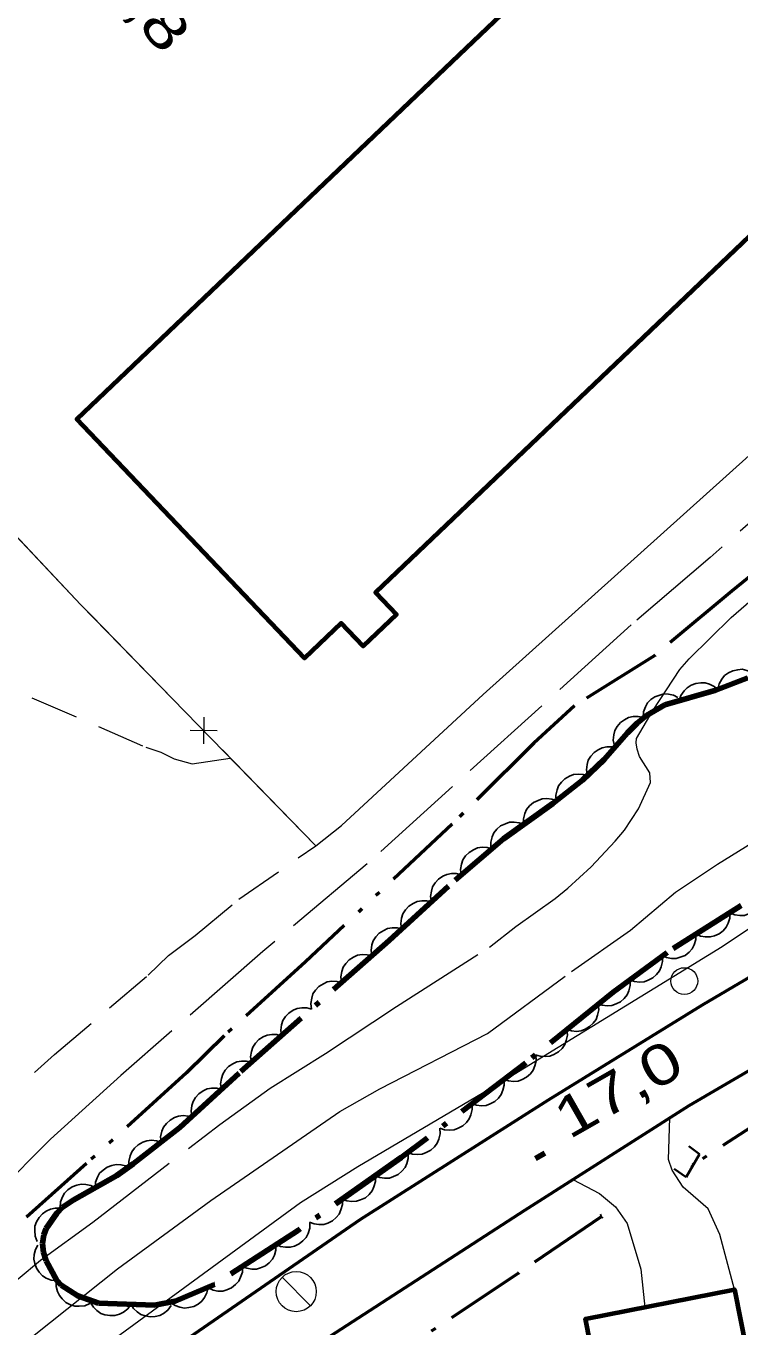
# Model space of a CAD drawing. Extents: x 386081 to 389416, y 5130568 to 5134082.
# Drawn here: x 387611.6 to 387664.9, y 5132373.2 to 5132470.3 of the extents above; entities that cross this region are included whole.
import ezdxf

# ---------------------------------------------------------------- set-up
doc = ezdxf.new("R2010")
doc.units = 0
doc.header["$LTSCALE"] = 1.2
for name, pattern in [('DASH_DOUBLE_DOT', [9.2, 5, -1.2, 0.3, -1.2, 0.3, -1.2]), ('DOT_DASHED', [7.7, 5, -1.2, 0.3, -1.2]), ('LONG_DASHED', [7.5, 6, -1.5]), ('MEDIUM_DASHED', [4.5, 3, -1.5])]:
    doc.linetypes.add(name, pattern=pattern)
for name, color, linetype, lineweight in [('19', 7, 'Continuous', 13), ('2', 7, 'Continuous', 13), ('21', 7, 'LONG_DASHED', 35), ('26', 7, 'Continuous', 35), ('3', 7, 'Continuous', 140), ('31', 7, 'Continuous', 70), ('36', 7, 'Continuous', 13), ('37', 7, 'Continuous', 13), ('4', 7, 'DASH_DOUBLE_DOT', 53), ('44', 7, 'Continuous', 25)]:
    doc.layers.add(name, color=color, linetype=linetype, lineweight=lineweight)

msp = doc.modelspace()

# ---------------------------------------------------------------- linework, layer by layer
at = {"layer": '19'}
for points in [[(387633.22, 5132409.15), (387635.12, 5132410.66), (387645.71, 5132420.43), (387670.7, 5132442.89), (387676.08, 5132447.45), (387681.84, 5132451.89), (387687.86, 5132457.57), (387692.12, 5132461.03), (387708.67, 5132476.33), (387717.96, 5132485.47), (387722.86, 5132490.79), (387725.12, 5132493.51), (387727.38, 5132495.98), (387728.39, 5132497.46), (387729.79, 5132500.8), (387730.43, 5132502.9), (387730.84, 5132507.48)], [(387664.46, 5132376.05), (387663.36, 5132380.15), (387662.5, 5132382.05), (387660.64, 5132383.67), (387659.8, 5132384.93), (387659.55, 5132385.75), (387659.63, 5132388.84)], [(387652.39, 5132384.24), (387654.39, 5132383.21), (387655.59, 5132382.2), (387656.46, 5132380.96), (387657.48, 5132377.55), (387657.76, 5132374.73)]]:
    msp.add_lwpolyline(points, dxfattribs=at)
at = {"layer": '19', "linetype": 'MEDIUM_DASHED'}
for points in [[(387561.24, 5132457.3), (387561.68, 5132453.56), (387562.16, 5132451.83), (387562.77, 5132450.22), (387563.63, 5132448.36), (387564.86, 5132446.63), (387566.58, 5132444.89), (387568.81, 5132442.91), (387573.26, 5132439.68), (387577.59, 5132437.07), (387584.24, 5132433.36), (387591.5, 5132429.53), (387597.95, 5132426.79), (387607.07, 5132422.34), (387620.52, 5132416.51), (387621.64, 5132416.14), (387622.63, 5132415.64), (387623.99, 5132415.27), (387626.83, 5132415.69)], [(387554.19, 5132349.78), (387563.47, 5132357.28), (387565.96, 5132359.03), (387568.07, 5132360.87), (387571.08, 5132363.68), (387572.01, 5132364.26), (387576.6, 5132367.62), (387584.18, 5132372.95), (387585.56, 5132374.31), (387587.68, 5132375.91), (387589.68, 5132376.89), (387594.13, 5132379.88), (387596.75, 5132380.98), (387598.37, 5132381.84), (387602.32, 5132384.34), (387605.44, 5132386.43), (387608.19, 5132388.64), (387613.7, 5132393.57), (387620.7, 5132399.49), (387622.21, 5132400.97), (387624.21, 5132402.44), (387627.46, 5132405.16), (387633.22, 5132409.15)]]:
    msp.add_lwpolyline(points, dxfattribs=at)
at = {"layer": '2', "linetype": 'LONG_DASHED'}
for points in [[(387646.04, 5132395.15), (387652.31, 5132399.77), (387656.69, 5132402.85), (387660.07, 5132405.69), (387663.19, 5132407.78), (387665.82, 5132409.38), (387668.2, 5132410.98), (387675.44, 5132414.92), (387681.32, 5132418.24), (387685.32, 5132420.71), (387693.32, 5132425.39), (387696.95, 5132427.48), (387699.7, 5132428.96), (387703.19, 5132430.43), (387712.56, 5132434), (387723.8, 5132437.93), (387728.3, 5132439.41), (387749.79, 5132447.28), (387763.29, 5132451.71), (387765.79, 5132452.44), (387774.66, 5132454.78)], [(387670.3, 5132437.38), (387662.64, 5132430.65), (387656.76, 5132425.63), (387637.05, 5132407.8), (387629.25, 5132401.25), (387618.67, 5132392.01), (387613.4, 5132387.25), (387608.73, 5132382.57), (387598.46, 5132373.44), (387585.85, 5132363.43)], [(387657.16, 5132417.16), (387658.39, 5132419.26), (387660.38, 5132422.3), (387661.08, 5132423.08), (387664.22, 5132426.17), (387667.62, 5132429.13)], [(387606.35, 5132373.11), (387609.46, 5132375.37), (387610.99, 5132376.84), (387612.65, 5132378.23), (387616.57, 5132381.07), (387626.04, 5132388.36), (387629.81, 5132391.05), (387633.94, 5132393.65), (387639.24, 5132397.16), (387646.17, 5132401.59), (387648.15, 5132403.13), (387651.09, 5132405.21), (387652.02, 5132405.99), (387653.76, 5132407.58), (387655.55, 5132409.5), (387656.25, 5132410.3), (387657.31, 5132411.9), (387658.19, 5132413.86), (387658.14, 5132414.58), (387657.37, 5132415.8), (387657.19, 5132416.34), (387657.12, 5132416.82), (387657.16, 5132417.16)]]:
    msp.add_lwpolyline(points, dxfattribs=at)
at = {"layer": '2'}
for points in [[(387595.78, 5132354.61), (387596.25, 5132355.95), (387598.89, 5132358.28), (387632.06, 5132382.54), (387636.36, 5132385.22), (387647.69, 5132391.91), (387663.55, 5132401.63), (387670.59, 5132406.32), (387676.35, 5132409.76), (387690.6, 5132418.7), (387697.88, 5132422.84), (387700.46, 5132423.92), (387709.45, 5132427.98), (387714.62, 5132429.92), (387724.45, 5132433.25), (387748.22, 5132441.01), (387752.95, 5132442.88), (387758.29, 5132444.63), (387774.49, 5132449.59), (387777.24, 5132450.08), (387781.76, 5132450.54)], [(387513.14, 5132326.24), (387518.44, 5132324.87), (387523.34, 5132323.78), (387525.21, 5132323.69), (387526.82, 5132323.22), (387529.62, 5132321.97), (387532.33, 5132321.15), (387534.25, 5132320.93), (387537.39, 5132320.96), (387539.56, 5132321.32), (387542.56, 5132322.13), (387545.21, 5132323.22), (387547.45, 5132324.54), (387550.47, 5132326.69), (387564.7, 5132337.22), (387579.5, 5132347.72), (387589.01, 5132354.91), (387604.41, 5132366.95), (387612.18, 5132372.63), (387618.42, 5132377.57), (387625.37, 5132382.67), (387635, 5132389.32), (387637.98, 5132391), (387646.04, 5132395.15)]]:
    msp.add_lwpolyline(points, dxfattribs=at)
at = {"layer": '21', "linetype": 'Continuous', "lineweight": 53}
for points in [[(387557.81, 5132325.38), (387576.23, 5132338.46), (387587.5, 5132346.55), (387599.94, 5132355.62), (387622.38, 5132371.51), (387636.53, 5132381.25), (387650.59, 5132390.2), (387662.07, 5132397.28), (387676.74, 5132405.9), (387694.3, 5132415.51), (387711.08, 5132423.26), (387726, 5132429.44), (387744.28, 5132435.55), (387768.17, 5132442.46), (387774.39, 5132443.7)], [(387674.51, 5132397.59), (387661.05, 5132389.74), (387648.78, 5132381.94), (387634.26, 5132372.53), (387618.74, 5132361.92), (387587.3, 5132339.09), (387571.7, 5132327.9), (387564.02, 5132322.01), (387561.81, 5132319.63), (387560.64, 5132317.63), (387560.13, 5132316.24), (387560.48, 5132314.78), (387561.35, 5132313.78), (387562.39, 5132313.16), (387572.77, 5132311.8)]]:
    msp.add_lwpolyline(points, dxfattribs=at)
at = {"layer": '26'}
for p, q in [((387661.86, 5132386.13), (387660.86, 5132384.43)), ((387661.86, 5132386.13), (387661.06, 5132386.73)), ((387661.31, 5132385.24), (387661.22, 5132385.3)), ((387661.41, 5132385.41), (387661.31, 5132385.24)), ((387661.41, 5132385.41), (387661.33, 5132385.47)), ((387660.86, 5132384.43), (387659.96, 5132385.03)), ((387654.45, 5132381.56), (387654.53, 5132381.61)), ((387654.45, 5132381.56), (387654.53, 5132381.61)), ((387654.55, 5132381.38), (387654.45, 5132381.56)), ((387654.55, 5132381.38), (387654.45, 5132381.56)), ((387654.55, 5132381.38), (387654.64, 5132381.44)), ((387654.55, 5132381.38), (387654.64, 5132381.44))]:
    msp.add_line(p, q, dxfattribs=at)
at = {"layer": '3'}
msp.add_line((387649.6, 5132385.81), (387650.3, 5132386.2), dxfattribs=at)
at = {"layer": '31'}
for points in [[(387703.22, 5132524.32), (387720.29, 5132506.39), (387681.14, 5132469.1), (387685.06, 5132464.97), (387679.14, 5132459.33), (387675.05, 5132463.63), (387637.68, 5132428.03), (387639.23, 5132426.41), (387636.74, 5132424.04), (387635.1, 5132425.76), (387632.36, 5132423.15), (387615.37, 5132440.97), (387650.79, 5132474.71), (387640.54, 5132485.47), (387654.41, 5132498.67), (387664.82, 5132487.74)], [(387655.52, 5132362.88), (387653.34, 5132373.86), (387664.46, 5132376.05), (387666.64, 5132365.09)]]:
    msp.add_lwpolyline(points, close=True, dxfattribs=at)
at = {"layer": '36'}
msp.add_line((387632.82, 5132374.81), (387630.7, 5132376.95), dxfattribs=at)
for centre, radius in [((387660.718, 5132399.05), 1), ((387631.75, 5132375.881), 1.5)]:
    msp.add_circle(centre, radius, dxfattribs=at)
at = {"layer": '37'}
for p, q in [((387623.44, 5132419.17), (387616.46, 5132426.32)), ((387624.85, 5132418.74), (387624.83, 5132416.74)), ((387625.84, 5132417.73), (387623.84, 5132417.75)), ((387633.22, 5132409.15), (387626.24, 5132416.31))]:
    msp.add_line(p, q, dxfattribs=at)
for points in [[(387633.22, 5132409.15), (387615.67, 5132427.13), (387602, 5132441.62), (387609.45, 5132449.13), (387591.23, 5132466.84), (387584.29, 5132473.73), (387625.49, 5132513.11)], [(387616.46, 5132426.32), (387615.67, 5132427.13), (387609.58, 5132433.59)]]:
    msp.add_lwpolyline(points, dxfattribs=at)
at = {"layer": '4'}
for points in [[(387675.13, 5132436.92), (387664.26, 5132428.15), (387658.51, 5132423.34), (387652.52, 5132419.59), (387649.49, 5132416.8), (387643.39, 5132410.76), (387632.44, 5132400.49), (387626.37, 5132394.96), (387623.56, 5132392.21), (387616.1, 5132385.43), (387606.13, 5132376.58), (387602.86, 5132373.98), (387600.67, 5132372.13)], [(387684.48, 5132399.32), (387675.54, 5132394.3), (387668.63, 5132390.04), (387661.36, 5132385.33)], [(387654.5, 5132381.47), (387648.33, 5132377.25), (387632.97, 5132367.04), (387627.16, 5132362.61), (387615.12, 5132352.22), (387607.7, 5132345.97), (387603.53, 5132342.88), (387602.05, 5132341.59), (387602.01, 5132341.05), (387602.57, 5132339.45)]]:
    msp.add_lwpolyline(points, dxfattribs=at)
at = {"layer": '44'}
for points in [[(387663.22, 5132420.82), (387663.31, 5132421.23), (387663.52, 5132421.58), (387663.72, 5132421.84), (387664.01, 5132422.04), (387664.34, 5132422.2), (387664.71, 5132422.28), (387665.04, 5132422.31), (387665.38, 5132422.23), (387665.73, 5132422.09), (387666.02, 5132421.88)], [(387660.34, 5132419.97), (387660.47, 5132420.36), (387660.7, 5132420.7), (387660.92, 5132420.94), (387661.22, 5132421.12), (387661.57, 5132421.26), (387661.95, 5132421.3), (387662.27, 5132421.31), (387662.61, 5132421.2), (387662.94, 5132421.04), (387663.22, 5132420.81)], [(387657.64, 5132418.71), (387657.67, 5132419.13), (387657.81, 5132419.51), (387657.97, 5132419.8), (387658.22, 5132420.05), (387658.52, 5132420.26), (387658.88, 5132420.39), (387659.2, 5132420.47), (387659.55, 5132420.45), (387659.91, 5132420.37), (387660.24, 5132420.21)], [(387655.5, 5132416.61), (387655.42, 5132417.02), (387655.46, 5132417.42), (387655.54, 5132417.74), (387655.71, 5132418.05), (387655.95, 5132418.33), (387656.26, 5132418.55), (387656.55, 5132418.71), (387656.89, 5132418.78), (387657.26, 5132418.79), (387657.62, 5132418.73)], [(387653.48, 5132414.39), (387653.41, 5132414.8), (387653.47, 5132415.2), (387653.55, 5132415.52), (387653.74, 5132415.82), (387653.98, 5132416.1), (387654.3, 5132416.31), (387654.59, 5132416.46), (387654.94, 5132416.52), (387655.31, 5132416.53), (387655.66, 5132416.45)], [(387651.15, 5132412.5), (387651.12, 5132412.92), (387651.22, 5132413.31), (387651.33, 5132413.62), (387651.54, 5132413.9), (387651.81, 5132414.15), (387652.15, 5132414.34), (387652.45, 5132414.46), (387652.8, 5132414.49), (387653.17, 5132414.46), (387653.51, 5132414.35)], [(387648.72, 5132410.74), (387648.71, 5132411.16), (387648.82, 5132411.55), (387648.95, 5132411.85), (387649.17, 5132412.13), (387649.45, 5132412.37), (387649.8, 5132412.53), (387650.1, 5132412.64), (387650.46, 5132412.66), (387650.82, 5132412.61), (387651.16, 5132412.49)], [(387646.28, 5132408.99), (387646.27, 5132409.41), (387646.38, 5132409.8), (387646.51, 5132410.11), (387646.73, 5132410.38), (387647.01, 5132410.62), (387647.36, 5132410.79), (387647.67, 5132410.9), (387648.02, 5132410.91), (387648.39, 5132410.86), (387648.72, 5132410.74)], [(387644.06, 5132406.97), (387644.02, 5132407.38), (387644.09, 5132407.78), (387644.19, 5132408.1), (387644.39, 5132408.39), (387644.65, 5132408.65), (387644.98, 5132408.85), (387645.28, 5132408.98), (387645.63, 5132409.03), (387646, 5132409.01), (387646.35, 5132408.92)], [(387641.84, 5132404.96), (387641.78, 5132405.37), (387641.84, 5132405.77), (387641.93, 5132406.09), (387642.12, 5132406.39), (387642.37, 5132406.66), (387642.69, 5132406.87), (387642.98, 5132407.01), (387643.33, 5132407.07), (387643.7, 5132407.07), (387644.05, 5132406.98)], [(387666.62, 5132405.84), (387666.63, 5132405.42), (387666.51, 5132405.03), (387666.38, 5132404.73), (387666.15, 5132404.46), (387665.87, 5132404.22), (387665.52, 5132404.06), (387665.22, 5132403.95), (387664.86, 5132403.94), (387664.5, 5132403.99), (387664.16, 5132404.12)], [(387639.62, 5132402.93), (387639.56, 5132403.35), (387639.62, 5132403.75), (387639.71, 5132404.07), (387639.9, 5132404.36), (387640.15, 5132404.63), (387640.48, 5132404.84), (387640.77, 5132404.99), (387641.12, 5132405.04), (387641.49, 5132405.04), (387641.84, 5132404.96)], [(387664.13, 5132404.16), (387664.12, 5132403.74), (387663.99, 5132403.36), (387663.85, 5132403.06), (387663.61, 5132402.8), (387663.31, 5132402.58), (387662.96, 5132402.43), (387662.65, 5132402.34), (387662.29, 5132402.34), (387661.93, 5132402.41), (387661.6, 5132402.56)], [(387637.39, 5132400.93), (387637.34, 5132401.34), (387637.4, 5132401.75), (387637.5, 5132402.06), (387637.7, 5132402.35), (387637.95, 5132402.62), (387638.28, 5132402.82), (387638.57, 5132402.97), (387638.92, 5132403.02), (387639.29, 5132403.01), (387639.64, 5132402.92)], [(387661.6, 5132402.56), (387661.59, 5132402.14), (387661.46, 5132401.75), (387661.31, 5132401.46), (387661.07, 5132401.2), (387660.78, 5132400.97), (387660.42, 5132400.83), (387660.11, 5132400.73), (387659.76, 5132400.74), (387659.39, 5132400.81), (387659.06, 5132400.95)], [(387635.14, 5132398.94), (387635.09, 5132399.36), (387635.15, 5132399.76), (387635.25, 5132400.08), (387635.45, 5132400.37), (387635.7, 5132400.64), (387636.03, 5132400.84), (387636.32, 5132400.98), (387636.67, 5132401.03), (387637.04, 5132401.02), (387637.39, 5132400.93)], [(387659.08, 5132400.93), (387659.1, 5132400.51), (387659, 5132400.11), (387658.87, 5132399.81), (387658.65, 5132399.53), (387658.37, 5132399.29), (387658.03, 5132399.12), (387657.73, 5132399), (387657.38, 5132398.98), (387657.01, 5132399.02), (387656.67, 5132399.14)], [(387632.89, 5132396.96), (387632.84, 5132397.37), (387632.91, 5132397.77), (387633, 5132398.09), (387633.2, 5132398.38), (387633.45, 5132398.65), (387633.78, 5132398.85), (387634.07, 5132398.99), (387634.42, 5132399.04), (387634.79, 5132399.03), (387635.14, 5132398.94)], [(387656.67, 5132399.14), (387656.68, 5132398.73), (387656.58, 5132398.33), (387656.46, 5132398.03), (387656.24, 5132397.75), (387655.96, 5132397.51), (387655.62, 5132397.34), (387655.31, 5132397.22), (387654.96, 5132397.2), (387654.59, 5132397.24), (387654.25, 5132397.36)], [(387630.64, 5132394.97), (387630.59, 5132395.39), (387630.66, 5132395.79), (387630.76, 5132396.1), (387630.95, 5132396.4), (387631.21, 5132396.66), (387631.53, 5132396.87), (387631.82, 5132397.01), (387632.17, 5132397.06), (387632.54, 5132397.05), (387632.89, 5132396.96)], [(387654.29, 5132397.32), (387654.33, 5132396.9), (387654.24, 5132396.5), (387654.13, 5132396.19), (387653.92, 5132395.91), (387653.65, 5132395.65), (387653.32, 5132395.46), (387653.02, 5132395.34), (387652.67, 5132395.3), (387652.3, 5132395.33), (387651.96, 5132395.43)], [(387628.4, 5132392.99), (387628.34, 5132393.4), (387628.41, 5132393.8), (387628.51, 5132394.12), (387628.7, 5132394.41), (387628.96, 5132394.68), (387629.28, 5132394.88), (387629.58, 5132395.02), (387629.92, 5132395.07), (387630.3, 5132395.06), (387630.64, 5132394.97)], [(387651.96, 5132395.43), (387651.99, 5132395.02), (387651.91, 5132394.62), (387651.79, 5132394.31), (387651.59, 5132394.02), (387651.32, 5132393.77), (387650.98, 5132393.58), (387650.69, 5132393.45), (387650.33, 5132393.42), (387649.96, 5132393.44), (387649.62, 5132393.55)], [(387626.17, 5132390.97), (387626.11, 5132391.38), (387626.17, 5132391.79), (387626.26, 5132392.1), (387626.45, 5132392.4), (387626.7, 5132392.67), (387627.02, 5132392.88), (387627.31, 5132393.03), (387627.66, 5132393.08), (387628.03, 5132393.08), (387628.38, 5132393)], [(387649.64, 5132393.53), (387649.66, 5132393.11), (387649.56, 5132392.72), (387649.44, 5132392.41), (387649.23, 5132392.13), (387648.95, 5132391.88), (387648.61, 5132391.7), (387648.31, 5132391.58), (387647.96, 5132391.56), (387647.59, 5132391.6), (387647.25, 5132391.71)], [(387623.96, 5132388.94), (387623.9, 5132389.35), (387623.96, 5132389.76), (387624.05, 5132390.07), (387624.24, 5132390.37), (387624.49, 5132390.64), (387624.81, 5132390.85), (387625.1, 5132391), (387625.45, 5132391.06), (387625.82, 5132391.05), (387626.17, 5132390.97)], [(387647.25, 5132391.71), (387647.27, 5132391.29), (387647.18, 5132390.9), (387647.06, 5132390.59), (387646.84, 5132390.31), (387646.57, 5132390.07), (387646.23, 5132389.89), (387645.92, 5132389.77), (387645.57, 5132389.74), (387645.2, 5132389.78), (387644.86, 5132389.89)], [(387621.66, 5132387.02), (387621.63, 5132387.44), (387621.72, 5132387.84), (387621.84, 5132388.15), (387622.06, 5132388.43), (387622.33, 5132388.68), (387622.66, 5132388.86), (387622.97, 5132388.98), (387623.32, 5132389.01), (387623.69, 5132388.98), (387624.03, 5132388.86)], [(387644.86, 5132389.89), (387644.89, 5132389.48), (387644.79, 5132389.08), (387644.67, 5132388.77), (387644.45, 5132388.5), (387644.18, 5132388.25), (387643.84, 5132388.07), (387643.54, 5132387.95), (387643.19, 5132387.93), (387642.82, 5132387.96), (387642.48, 5132388.08)], [(387642.48, 5132388.08), (387642.5, 5132387.66), (387642.4, 5132387.26), (387642.28, 5132386.96), (387642.07, 5132386.68), (387641.79, 5132386.43), (387641.45, 5132386.25), (387641.15, 5132386.13), (387640.8, 5132386.11), (387640.43, 5132386.14), (387640.09, 5132386.26)], [(387619.29, 5132385.18), (387619.26, 5132385.6), (387619.36, 5132386), (387619.47, 5132386.31), (387619.69, 5132386.59), (387619.96, 5132386.84), (387620.29, 5132387.02), (387620.6, 5132387.14), (387620.95, 5132387.17), (387621.32, 5132387.14), (387621.66, 5132387.02)], [(387640.1, 5132386.24), (387640.11, 5132385.82), (387640, 5132385.43), (387639.87, 5132385.13), (387639.64, 5132384.86), (387639.36, 5132384.62), (387639.01, 5132384.46), (387638.71, 5132384.35), (387638.35, 5132384.34), (387637.99, 5132384.39), (387637.65, 5132384.51)], [(387616.73, 5132383.63), (387616.76, 5132384.04), (387616.91, 5132384.42), (387617.07, 5132384.71), (387617.33, 5132384.95), (387617.63, 5132385.16), (387617.99, 5132385.29), (387618.31, 5132385.37), (387618.66, 5132385.35), (387619.02, 5132385.26), (387619.34, 5132385.1)], [(387637.65, 5132384.51), (387637.66, 5132384.1), (387637.55, 5132383.7), (387637.41, 5132383.4), (387637.19, 5132383.13), (387636.91, 5132382.89), (387636.56, 5132382.73), (387636.25, 5132382.62), (387635.9, 5132382.61), (387635.53, 5132382.66), (387635.2, 5132382.79)], [(387614.12, 5132382.15), (387614.15, 5132382.57), (387614.3, 5132382.95), (387614.46, 5132383.23), (387614.71, 5132383.48), (387615.02, 5132383.69), (387615.38, 5132383.82), (387615.7, 5132383.9), (387616.05, 5132383.87), (387616.41, 5132383.79), (387616.73, 5132383.63)], [(387635.2, 5132382.79), (387635.2, 5132382.37), (387635.09, 5132381.98), (387634.96, 5132381.67), (387634.74, 5132381.4), (387634.45, 5132381.17), (387634.11, 5132381), (387633.8, 5132380.89), (387633.45, 5132380.88), (387633.08, 5132380.93), (387632.74, 5132381.06)], [(387612.42, 5132379.63), (387612.27, 5132380.02), (387612.23, 5132380.43), (387612.25, 5132380.76), (387612.37, 5132381.09), (387612.56, 5132381.41), (387612.82, 5132381.68), (387613.08, 5132381.89), (387613.4, 5132382.02), (387613.76, 5132382.1), (387614.12, 5132382.1)], [(387632.77, 5132381.03), (387632.76, 5132380.61), (387632.63, 5132380.22), (387632.49, 5132379.92), (387632.25, 5132379.66), (387631.96, 5132379.44), (387631.61, 5132379.28), (387631.3, 5132379.19), (387630.95, 5132379.19), (387630.58, 5132379.25), (387630.25, 5132379.39)], [(387613.88, 5132376.69), (387613.47, 5132376.74), (387613.09, 5132376.89), (387612.81, 5132377.06), (387612.57, 5132377.32), (387612.36, 5132377.63), (387612.24, 5132377.99), (387612.17, 5132378.31), (387612.2, 5132378.66), (387612.3, 5132379.02), (387612.46, 5132379.34)], [(387630.25, 5132379.39), (387630.24, 5132378.97), (387630.12, 5132378.59), (387629.97, 5132378.29), (387629.74, 5132378.03), (387629.45, 5132377.8), (387629.09, 5132377.65), (387628.78, 5132377.55), (387628.43, 5132377.56), (387628.06, 5132377.62), (387627.73, 5132377.76)], [(387627.73, 5132377.76), (387627.73, 5132377.34), (387627.6, 5132376.95), (387627.46, 5132376.66), (387627.22, 5132376.4), (387626.93, 5132376.17), (387626.58, 5132376.02), (387626.27, 5132375.92), (387625.91, 5132375.92), (387625.55, 5132375.99), (387625.22, 5132376.13)], [(387616.34, 5132374.99), (387615.96, 5132374.83), (387615.56, 5132374.79), (387615.23, 5132374.79), (387614.89, 5132374.9), (387614.56, 5132375.08), (387614.28, 5132375.33), (387614.07, 5132375.58), (387613.92, 5132375.9), (387613.83, 5132376.26), (387613.82, 5132376.62)], [(387625.18, 5132376.2), (387625.09, 5132375.79), (387624.9, 5132375.43), (387624.71, 5132375.17), (387624.43, 5132374.95), (387624.11, 5132374.78), (387623.73, 5132374.69), (387623.41, 5132374.65), (387623.06, 5132374.71), (387622.71, 5132374.84), (387622.41, 5132375.03)], [(387619.41, 5132374.94), (387619.17, 5132374.6), (387618.85, 5132374.35), (387618.56, 5132374.19), (387618.22, 5132374.11), (387617.85, 5132374.09), (387617.47, 5132374.16), (387617.16, 5132374.26), (387616.87, 5132374.46), (387616.61, 5132374.72), (387616.42, 5132375.03)], [(387622.41, 5132374.84), (387622.17, 5132374.5), (387621.84, 5132374.26), (387621.56, 5132374.09), (387621.21, 5132374.02), (387620.85, 5132373.99), (387620.47, 5132374.07), (387620.16, 5132374.17), (387619.87, 5132374.37), (387619.61, 5132374.63), (387619.41, 5132374.94)]]:
    msp.add_lwpolyline(points, dxfattribs=at)
at = {"layer": '44', "linetype": 'DOT_DASHED', "lineweight": 90}
msp.add_lwpolyline([(387664.96, 5132404.68), (387659.44, 5132401.19), (387655.4, 5132398.21), (387648.89, 5132392.96), (387639.59, 5132385.88), (387631.91, 5132380.47), (387625.64, 5132376.4), (387622.71, 5132375.16), (387621.2, 5132374.88), (387616.98, 5132375.01), (387615.45, 5132375.57), (387614.21, 5132376.37), (387613.88, 5132376.7), (387613.09, 5132378.17), (387612.89, 5132378.8), (387612.82, 5132379.46), (387612.91, 5132380.11), (387613.08, 5132380.59), (387613.87, 5132381.73), (387614.29, 5132382.15), (387615.09, 5132382.7), (387618.35, 5132384.54), (387619.58, 5132385.41), (387623.07, 5132388.12), (387627.62, 5132392.3), (387638.69, 5132402.08), (387643.61, 5132406.58), (387647.23, 5132409.67), (387650.9, 5132412.3), (387653.12, 5132414.04), (387654.73, 5132415.57), (387656.47, 5132417.58), (387657.19, 5132418.3), (387657.89, 5132418.86), (387659.26, 5132419.65), (387663.06, 5132420.76), (387665.46, 5132421.67)], dxfattribs=at)

# ---------------------------------------------------------------- texts
at = {"layer": '3'}
for s, rotation, width, p in [('13,8   ', 310.294, 1.35, (387614.99, 5132476.09)), ('17,0   ', 29.705, 1.3, (387652.12, 5132387.2))]:
    msp.add_text(s, height=3, rotation=rotation, dxfattribs=dict(at, width=width)).set_placement(p)

doc.saveas('drawing.dxf')
